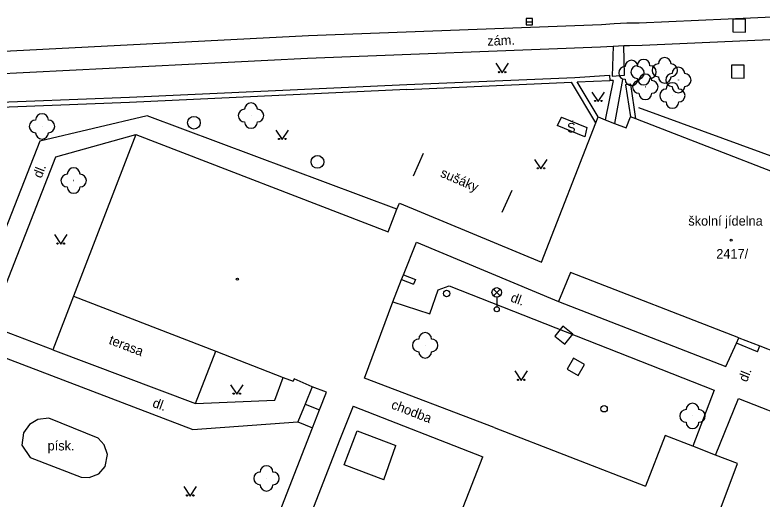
# Model space of a CAD drawing. Extents: x -737812 to -729375, y -1123000 to -1115500.
# Drawn here: x -736689.8 to -736631, y -1118355 to -1118316.9 of the extents above; entities that cross this region are included whole.
import ezdxf

# ---------------------------------------------------------------- set-up
doc = ezdxf.new("R2010")
doc.units = 0
for name, color, linetype in [('Doplněk polohopisu', 7, 'Continuous'), ('Doplňkové značky', 7, 'Continuous'), ('Hranice - ploty_ zdi', 7, 'Continuous'), ('Komunikace', 7, 'Continuous'), ('Neurčené prvky', 7, 'Continuous'), ('Pomocné popisy', 7, 'Continuous'), ('Popisy budov', 7, 'Continuous'), ('Povr_ zn_ inž_ sítí - el_', 7, 'Continuous'), ('Povr_ zn_ inž_ sítí - kan_', 7, 'Continuous'), ('Povr_ zn_ inž_ sítí - ner_', 7, 'Continuous'), ('Povr_ zn_ inž_ sítí - tep_', 7, 'Continuous'), ('Stavební objekty', 7, 'Continuous'), ('Zeleň', 7, 'Continuous'), ('Značky druhů budov', 7, 'Continuous'), ('Značky druhů pozemků', 7, 'Continuous'), ('Čísla popisná', 7, 'Continuous')]:
    doc.layers.add(name, color=color, linetype=linetype)

msp = doc.modelspace()

# ---------------------------------------------------------------- linework, layer by layer
at = {"layer": 'Doplněk polohopisu'}
for p, q in [((-736642.75, -1118319.35), (-736642.82, -1118321.71)), ((-736642.75, -1118319.35), (-736641.9, -1118319.3)), ((-736641.87, -1118321.64), (-736641.9, -1118319.3)), ((-736642.82, -1118321.71), (-736641.87, -1118321.64))]:
    msp.add_line(p, q, dxfattribs=at)
for points in [[(-736641.9, -1118319.3), (-736641.47, -1118319.3), (-736640.46, -1118319.26), (-736623.31, -1118318.51)], [(-736698.03, -1118321.86), (-736666.79, -1118320.28), (-736643.76, -1118319.39), (-736642.75, -1118319.35)], [(-736642.75, -1118322.05), (-736643.39, -1118325.14)], [(-736642.75, -1118322.05), (-736643.02, -1118322.04)], [(-736642.01, -1118321.96), (-736642.65, -1118325.44)], [(-736679.41, -1118324.82), (-736687.86, -1118326.82)], [(-736659.77, -1118332.17), (-736679.41, -1118324.82)], [(-736646.81, -1118324.94), (-736647.16, -1118325.6)], [(-736646.81, -1118324.94), (-736644.82, -1118325.76)], [(-736644.97, -1118326.47), (-736647.16, -1118325.6)], [(-736686.6, -1118328.06), (-736680.29, -1118326.29)], [(-736644.82, -1118325.76), (-736644.97, -1118326.47)], [(-736687.86, -1118326.82), (-736694.09, -1118342.68)], [(-736691.81, -1118341.35), (-736686.6, -1118328.06)], [(-736657.17, -1118340.42), (-736656.51, -1118338.51)], [(-736656.51, -1118338.51), (-736655.66, -1118338.21)], [(-736655.66, -1118338.21), (-736634.81, -1118346.42)], [(-736660.09, -1118339.47), (-736657.17, -1118340.42)], [(-736647.06, -1118339.43), (-736633.88, -1118344.56)], [(-736686.82, -1118343.23), (-736691.81, -1118341.35)], [(-736633.88, -1118344.56), (-736633.04, -1118342.72)], [(-736692.52, -1118343.13), (-736675.81, -1118349.52)], [(-736669.36, -1118347.19), (-736668.7, -1118345.42)], [(-736666.42, -1118346.16), (-736666.98, -1118347.53), (-736667.56, -1118348.92), (-736666.39, -1118349.38)], [(-736634.81, -1118346.42), (-736636.48, -1118350.83)], [(-736675.61, -1118347.47), (-736669.36, -1118347.19)], [(-736634.7, -1118351.52), (-736632.88, -1118347.08)], [(-736632.88, -1118347.08), (-736623.5, -1118350.75)], [(-736666.98, -1118347.53), (-736665.84, -1118347.97)], [(-736687.15, -1118348.63), (-736688.01, -1118348.72)], [(-736683.26, -1118350.19), (-736687.15, -1118348.63)], [(-736688.67, -1118349.13), (-736689.13, -1118349.78)], [(-736688.01, -1118348.72), (-736688.67, -1118349.13)], [(-736675.81, -1118349.52), (-736667.56, -1118348.92)], [(-736689.13, -1118349.78), (-736689.28, -1118350.74)], [(-736682.8, -1118350.72), (-736683.26, -1118350.19)], [(-736689.28, -1118350.74), (-736688.62, -1118351.72)], [(-736682.53, -1118351.48), (-736682.8, -1118350.72)], [(-736682.7, -1118352.43), (-736682.53, -1118351.48)], [(-736688.62, -1118351.72), (-736684.61, -1118353.27)], [(-736683.2, -1118353), (-736682.7, -1118352.43)], [(-736684.61, -1118353.27), (-736683.98, -1118353.3)], [(-736683.98, -1118353.3), (-736683.2, -1118353)]]:
    msp.add_lwpolyline(points, dxfattribs=at)
at = {"layer": 'Doplňkové značky'}
for centre, radius in [((-736655.851, -1118338.81), 0.25), ((-736655.851, -1118338.81), 0.0005), ((-736643.461, -1118347.88), 0.25), ((-736643.461, -1118347.88), 0.0005)]:
    msp.add_circle(centre, radius, dxfattribs=at)
at = {"layer": 'Hranice - ploty_ zdi'}
for points in [[(-736658.99, -1118322.36), (-736645.77, -1118321.82), (-736643.04, -1118321.64)], [(-736658.97, -1118322.76), (-736646.02, -1118322.18)], [(-736644.12, -1118325.39), (-736646.02, -1118322.18)], [(-736645.57, -1118322.16), (-736643.02, -1118322.04)], [(-736643.93, -1118324.92), (-736645.57, -1118322.16)], [(-736643.04, -1118321.64), (-736643.02, -1118322.04)], [(-736680.81, -1118323.37), (-736658.99, -1118322.36)], [(-736658.97, -1118322.76), (-736680.79, -1118323.77)], [(-736641.37, -1118322.33), (-736641.77, -1118322.39)], [(-736641.77, -1118322.39), (-736641.4, -1118324.9)], [(-736640.97, -1118325.07), (-736641.37, -1118322.33)], [(-736693.02, -1118323.84), (-736680.81, -1118323.37)], [(-736680.79, -1118323.77), (-736692.99, -1118324.24)], [(-736626.16, -1118329.53), (-736640.74, -1118324.21)], [(-736659.25, -1118337.34), (-736658.29, -1118337.72)], [(-736659.39, -1118337.7), (-736658.45, -1118338.07)], [(-736658.29, -1118337.72), (-736658.45, -1118338.07)], [(-736663.92, -1118352.28), (-736662.9, -1118349.61)], [(-736662.9, -1118349.61), (-736659.85, -1118350.78)], [(-736660.8, -1118353.48), (-736659.85, -1118350.78)], [(-736660.8, -1118353.48), (-736663.92, -1118352.28)]]:
    msp.add_lwpolyline(points, dxfattribs=at)
at = {"layer": 'Komunikace'}
msp.add_lwpolyline([(-736731.01, -1118328.82), (-736730.6, -1118327.33), (-736729.76, -1118325.55), (-736728.47, -1118323.96), (-736727.37, -1118322.97), (-736726.14, -1118322.1), (-736724.73, -1118321.56), (-736723.69, -1118321.36), (-736722.72, -1118321.32), (-736721.74, -1118321.25), (-736718.75, -1118321.11), (-736717.71, -1118321.12), (-736666.72, -1118318.51), (-736643.67, -1118317.64), (-736642.68, -1118317.57), (-736641.67, -1118317.52), (-736640.7, -1118317.51), (-736626.71, -1118316.89), (-736625.65, -1118316.99), (-736624.5, -1118317.46), (-736623.85, -1118317.9), (-736623.31, -1118318.51)], dxfattribs=at)
at = {"layer": 'Neurčené prvky'}
for points in [[(-736657.7, -1118327.8), (-736658.49, -1118329.58)], [(-736650.72, -1118330.7), (-736651.5, -1118332.43)]]:
    msp.add_lwpolyline(points, dxfattribs=at)
at = {"layer": 'Povr_ zn_ inž_ sítí - el_'}
for p, q in [((-736652.174, -1118338.988), (-736651.646, -1118338.46)), ((-736651.638, -1118338.985), (-736652.166, -1118338.456)), ((-736651.91, -1118339.1), (-736651.91, -1118339.85))]:
    msp.add_line(p, q, dxfattribs=at)
for centre, radius in [((-736651.91, -1118338.725), 0.375), ((-736651.91, -1118340.05), 0.2)]:
    msp.add_circle(centre, radius, dxfattribs=at)
at = {"layer": 'Povr_ zn_ inž_ sítí - kan_'}
msp.add_line((-736649.59, -1118317.43), (-736649.09, -1118317.43), dxfattribs=at)
msp.add_lwpolyline([(-736649.59, -1118317.681), (-736649.09, -1118317.681), (-736649.09, -1118317.18), (-736649.59, -1118317.18)], close=True, dxfattribs=at)
for centre in [(-736675.73, -1118325.37), (-736666.01, -1118328.45)]:
    msp.add_circle(centre, 0.5, dxfattribs=at)
at = {"layer": 'Povr_ zn_ inž_ sítí - ner_'}
for p, q in [((-736646.714, -1118341.388), (-736647.332, -1118342.174)), ((-736645.928, -1118342.006), (-736646.714, -1118341.388)), ((-736647.332, -1118342.174), (-736646.546, -1118342.792)), ((-736646.546, -1118342.792), (-736645.928, -1118342.006)), ((-736645.876, -1118343.898), (-736646.372, -1118344.766)), ((-736645.008, -1118344.394), (-736645.876, -1118343.898)), ((-736645.504, -1118345.262), (-736645.008, -1118344.394)), ((-736646.372, -1118344.766), (-736645.504, -1118345.262))]:
    msp.add_line(p, q, dxfattribs=at)
at = {"layer": 'Povr_ zn_ inž_ sítí - tep_'}
for p, q in [((-736633.335, -1118317.225), (-736633.345, -1118318.225)), ((-736632.335, -1118317.235), (-736633.335, -1118317.225)), ((-736632.345, -1118318.235), (-736632.335, -1118317.235)), ((-736633.345, -1118318.225), (-736632.345, -1118318.235)), ((-736633.445, -1118320.845), (-736633.455, -1118321.845)), ((-736632.445, -1118320.855), (-736633.445, -1118320.845)), ((-736632.455, -1118321.855), (-736632.445, -1118320.855)), ((-736633.455, -1118321.845), (-736632.455, -1118321.855))]:
    msp.add_line(p, q, dxfattribs=at)
at = {"layer": 'Stavební objekty'}
for points in [[(-736648.4, -1118336.35), (-736644.12, -1118325.39), (-736643.93, -1118324.92)], [(-736643.93, -1118324.92), (-736643.39, -1118325.14), (-736642.65, -1118325.44), (-736641.74, -1118325.78)], [(-736641.74, -1118325.78), (-736641.4, -1118324.9)], [(-736617.43, -1118334.21), (-736618.17, -1118333.94), (-736623.8, -1118331.73), (-736640.97, -1118325.07), (-736641.4, -1118324.9)], [(-736680.29, -1118326.29), (-736685.21, -1118339.02)], [(-736680.29, -1118326.29), (-736660.46, -1118333.97)], [(-736660.46, -1118333.97), (-736659.77, -1118332.17), (-736659.55, -1118331.7)], [(-736659.55, -1118331.7), (-736648.4, -1118336.35)], [(-736659.25, -1118337.34), (-736658.23, -1118334.76)], [(-736658.23, -1118334.76), (-736647.06, -1118339.43)], [(-736659.39, -1118337.7), (-736659.25, -1118337.34)], [(-736646.12, -1118337.17), (-736647.06, -1118339.43)], [(-736632.87, -1118342.3), (-736646.12, -1118337.17)], [(-736660.09, -1118339.47), (-736659.39, -1118337.7)], [(-736685.21, -1118339.02), (-736686.82, -1118343.23)], [(-736685.21, -1118339.02), (-736674.02, -1118343.36), (-736668.7, -1118345.42), (-736667.92, -1118345.72)], [(-736662.32, -1118345.48), (-736660.09, -1118339.47)], [(-736633.04, -1118342.72), (-736632.87, -1118342.3)], [(-736631.4, -1118343.4), (-736633.04, -1118342.72)], [(-736632.87, -1118342.3), (-736631.22, -1118342.94), (-736627.19, -1118344.51), (-736625.63, -1118345.12), (-736622.16, -1118346.47)], [(-736686.82, -1118343.23), (-736675.61, -1118347.47)], [(-736675.61, -1118347.47), (-736674.02, -1118343.36)], [(-736631.4, -1118343.4), (-736631.22, -1118342.94)], [(-736667.84, -1118345.52), (-736667.92, -1118345.72)], [(-736665.3, -1118346.58), (-736666.42, -1118346.16), (-736667.84, -1118345.52)], [(-736652.11, -1118349.35), (-736662.32, -1118345.48)], [(-736672.09, -1118363.99), (-736671.41, -1118362.24), (-736666.39, -1118349.38), (-736665.84, -1118347.97), (-736665.3, -1118346.58)], [(-736663.21, -1118347.68), (-736664.31, -1118350.42)], [(-736663.21, -1118347.68), (-736653.01, -1118351.65)], [(-736652.11, -1118349.35), (-736640.22, -1118353.96)], [(-736638.67, -1118349.98), (-736640.22, -1118353.96)], [(-736634.7, -1118351.52), (-736636.48, -1118350.83), (-736638.67, -1118349.98)], [(-736664.31, -1118350.42), (-736669.76, -1118364.47)], [(-736632.96, -1118352.19), (-736634.7, -1118351.52)], [(-736658.66, -1118366.18), (-736653.01, -1118351.65)], [(-736635.63, -1118359.26), (-736632.96, -1118352.19)]]:
    msp.add_lwpolyline(points, dxfattribs=at)
at = {"layer": 'Zeleň'}
for centre in [(-736641.31, -1118321.45), (-736640.36, -1118321.39), (-736638.69, -1118321.25), (-736637.62, -1118322.01), (-736640.22, -1118322.55), (-736638.09, -1118323.23), (-736671.24, -1118324.81), (-736687.68, -1118325.66), (-736685.19, -1118329.92), (-736657.54, -1118342.89), (-736636.51, -1118348.44), (-736670.02, -1118353.36)]:
    msp.add_circle(centre, 0.0005, dxfattribs=at)
for centre, start, end in [((-736640.36, -1118320.89), 360, 179.99999), ((-736638.69, -1118320.75), 360, 179.99999), ((-736641.81, -1118321.45), 89.99999, 269.99999), ((-736641.31, -1118320.95), 360, 179.99999), ((-736640.86, -1118321.39), 89.99999, 269.99999), ((-736640.81, -1118321.45), 270, 89.99999), ((-736639.86, -1118321.39), 270, 89.99999), ((-736639.19, -1118321.25), 89.99999, 269.99999), ((-736638.19, -1118321.25), 270, 89.99999), ((-736637.62, -1118321.51), 360, 179.99999), ((-736640.22, -1118322.05), 360, 179.99999), ((-736638.12, -1118322.01), 89.99999, 269.99999), ((-736637.12, -1118322.01), 270, 89.99999), ((-736641.31, -1118321.95), 179.99999, 359.99999), ((-736640.72, -1118322.55), 89.99999, 269.99999), ((-736640.36, -1118321.89), 179.99999, 359.99999), ((-736639.72, -1118322.55), 270, 89.99999), ((-736638.69, -1118321.75), 179.99999, 359.99999), ((-736638.59, -1118323.23), 89.99999, 269.99999), ((-736638.09, -1118322.73), 360, 179.99999), ((-736637.62, -1118322.51), 179.99999, 359.99999), ((-736637.59, -1118323.23), 270, 89.99999), ((-736640.22, -1118323.05), 179.99999, 359.99999), ((-736671.24, -1118324.31), 360, 179.99999), ((-736638.09, -1118323.73), 179.99999, 359.99999), ((-736671.74, -1118324.81), 89.99999, 269.99999), ((-736670.74, -1118324.81), 270, 89.99999), ((-736687.68, -1118325.16), 360, 179.99999), ((-736688.18, -1118325.66), 89.99999, 269.99999), ((-736687.18, -1118325.66), 270, 89.99999), ((-736671.24, -1118325.31), 179.99999, 359.99999), ((-736687.68, -1118326.16), 179.99999, 359.99999), ((-736685.19, -1118329.42), 360, 179.99999), ((-736685.69, -1118329.92), 89.99999, 269.99999), ((-736684.69, -1118329.92), 270, 89.99999), ((-736685.19, -1118330.42), 179.99999, 359.99999), ((-736657.54, -1118342.39), 360, 179.99999), ((-736658.04, -1118342.89), 89.99999, 269.99999), ((-736657.04, -1118342.89), 270, 89.99999), ((-736657.54, -1118343.39), 179.99999, 359.99999), ((-736636.51, -1118347.94), 360, 179.99999), ((-736637.01, -1118348.44), 89.99999, 269.99999), ((-736636.01, -1118348.44), 270, 89.99999), ((-736636.51, -1118348.94), 179.99999, 359.99999), ((-736670.02, -1118352.86), 360, 179.99999), ((-736670.52, -1118353.36), 89.99999, 269.99999), ((-736669.52, -1118353.36), 270, 89.99999), ((-736670.02, -1118353.86), 179.99999, 359.99999)]:
    msp.add_arc(centre, 0.5, start, end, dxfattribs=at)
at = {"layer": 'Značky druhů budov'}
for centre in [(-736633.47, -1118334.61), (-736672.31, -1118337.68)]:
    msp.add_circle(centre, 0.0875, dxfattribs=at)
at = {"layer": 'Značky druhů pozemků'}
for points in [[(-736651.99, -1118320.69), (-736651.49, -1118321.44), (-736650.99, -1118320.69)], [(-736644.42, -1118322.96), (-736643.92, -1118323.71), (-736643.42, -1118322.96)], [(-736669.28, -1118325.95), (-736668.78, -1118326.7), (-736668.28, -1118325.95)], [(-736648.93, -1118328.26), (-736648.43, -1118329.01), (-736647.93, -1118328.26)], [(-736686.71, -1118334.18), (-736686.21, -1118334.93), (-736685.71, -1118334.18)], [(-736650.48, -1118344.9), (-736649.98, -1118345.65), (-736649.48, -1118344.9)], [(-736672.86, -1118345.99), (-736672.36, -1118346.74), (-736671.86, -1118345.99)], [(-736676.52, -1118354), (-736676.02, -1118354.75), (-736675.52, -1118354)]]:
    msp.add_lwpolyline(points, dxfattribs=at)
for centre in [(-736651.74, -1118321.39), (-736651.24, -1118321.39), (-736644.17, -1118323.66), (-736643.67, -1118323.66), (-736669.03, -1118326.65), (-736668.53, -1118326.65), (-736648.68, -1118328.96), (-736648.18, -1118328.96), (-736686.46, -1118334.88), (-736685.96, -1118334.88), (-736650.23, -1118345.6), (-736649.73, -1118345.6), (-736672.61, -1118346.69), (-736672.11, -1118346.69), (-736676.27, -1118354.7), (-736675.77, -1118354.7)]:
    msp.add_circle(centre, 0.05, dxfattribs=at)

# ---------------------------------------------------------------- texts
at = {"layer": 'Pomocné popisy'}
for s, rotation, p in [('zám.', 2.55127, (-736652.64, -1118319.32)), ('dl.', 68.41683, (-736687.73, -1118329.79)), ('sušáky', 336.69066, (-736656.41, -1118329.59)), ('dl.', 339.85744, (-736650.88, -1118339.42)), ('dl.', 68.41683, (-736632.23, -1118345.83)), ('dl.', 339.85744, (-736679.05, -1118347.71))]:
    msp.add_text(s, height=0.75, rotation=rotation, dxfattribs=at).set_placement(p)
for s, p in [('Š', (-736646.38, -1118326.14)), ('písk.', (-736687.24, -1118351.16))]:
    msp.add_text(s, height=0.75, dxfattribs=at).set_placement(p)
at = {"layer": 'Popisy budov'}
msp.add_text('školní jídelna', height=0.75, dxfattribs=at).set_placement((-736636.84, -1118333.47))
for s, rotation, p in [('terasa', 338.81149, (-736682.48, -1118342.75)), ('chodba', 338.73471, (-736660.27, -1118347.83))]:
    msp.add_text(s, height=0.75, rotation=rotation, dxfattribs=at).set_placement(p)
at = {"layer": 'Čísla popisná'}
msp.add_text('2417/', height=0.75, dxfattribs=at).set_placement((-736634.64, -1118336.06))

doc.saveas('drawing.dxf')
